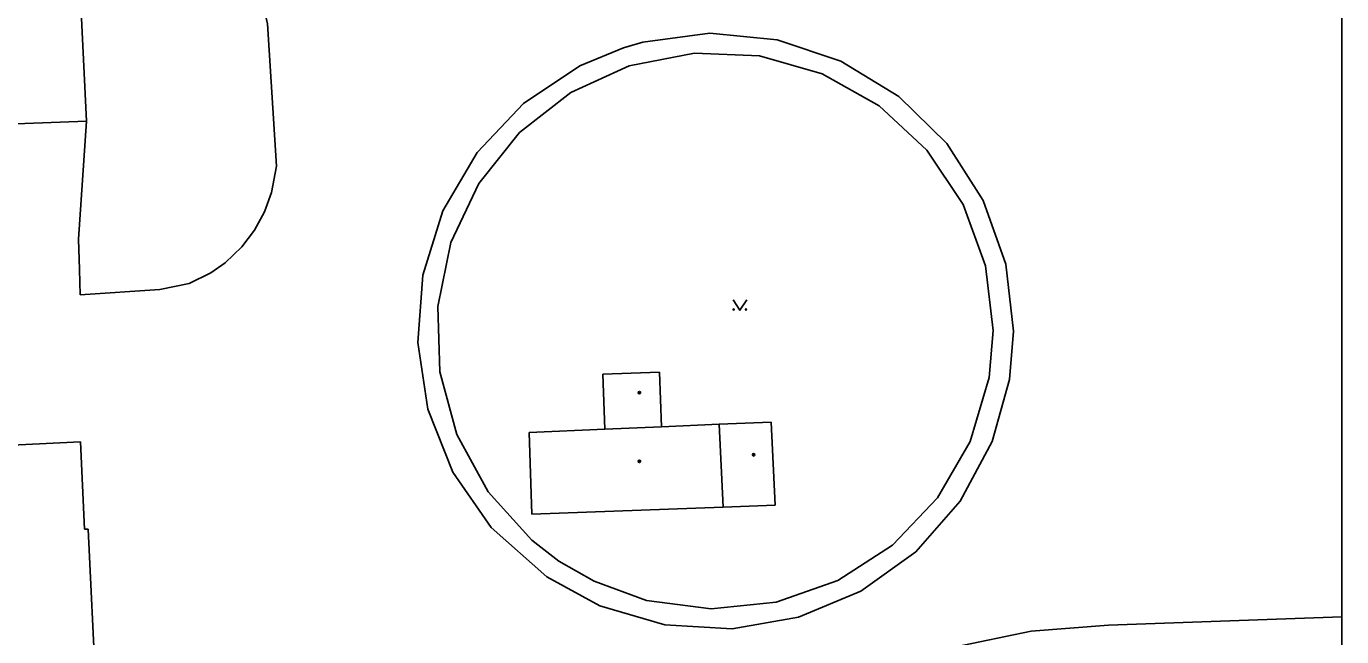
# Model space of a CAD drawing. Extents: x -599951 to -598963, y -1164095 to -1162939.
# Drawn here: x -599059.2 to -598963.2, y -1163116.9 to -1163072.4 of the extents above; entities that cross this region are included whole.
import ezdxf

# ---------------------------------------------------------------- set-up
doc = ezdxf.new("R2010")
doc.units = 0
for name, color, linetype in [('Level 36', 7, 'Continuous'), ('Level 39', 7, 'Continuous'), ('Level 5', 7, 'Continuous'), ('Level 51', 7, 'Continuous'), ('Level 52', 7, 'Continuous'), ('Level 54', 7, 'Continuous'), ('Vrstva 53', 7, 'Continuous')]:
    doc.layers.add(name, color=color, linetype=linetype)

msp = doc.modelspace()

# ---------------------------------------------------------------- linework, layer by layer
at = {"layer": 'Level 36'}
msp.add_lwpolyline([(-599007.64, -1163092.35), (-599007.14, -1163093.1), (-599006.64, -1163092.35)], dxfattribs=at)
for centre in [(-599007.59, -1163093.05), (-599006.691, -1163093.05)]:
    msp.add_circle(centre, 0.05, dxfattribs=at)
at = {"layer": 'Level 39'}
for centre, radius in [((-599014.47, -1163099.12), 0.09), ((-599014.47, -1163099.12), 0.0398), ((-599006.14, -1163103.65), 0.09), ((-599006.14, -1163103.65), 0.0398), ((-599014.47, -1163104.13), 0.09), ((-599014.47, -1163104.13), 0.0398)]:
    msp.add_circle(centre, radius, dxfattribs=at)
at = {"layer": 'Level 5'}
for points in [[(-599070.28, -1163103.43), (-599055.27, -1163102.71)], [(-599055.27, -1163102.71), (-599054.98, -1163109.08)], [(-599054.98, -1163109.08), (-599054.71, -1163109.07)], [(-599054.71, -1163109.07), (-599054.14, -1163120.7)]]:
    msp.add_lwpolyline(points, dxfattribs=at)
at = {"layer": 'Level 51'}
for points in [[(-599054.21, -1163065.64), (-599052.08, -1163065.39), (-599045.31, -1163067.59), (-599043.99, -1163068.33), (-599043.01, -1163069.23), (-599042.29, -1163070.24), (-599041.84, -1163071.27), (-599041.61, -1163072.2), (-599040.97, -1163082.6)], [(-599054.83, -1163079.32), (-599055.4, -1163087.91), (-599055.34, -1163090.12), (-599055.29, -1163091.98)], [(-599040.97, -1163082.6), (-599041.32, -1163084.52)], [(-599041.32, -1163084.52), (-599041.84, -1163085.92), (-599042.56, -1163087.27), (-599043.5, -1163088.48), (-599044.71, -1163089.64)], [(-599055.29, -1163091.98), (-599049.48, -1163091.6), (-599047.33, -1163091.15), (-599045.75, -1163090.38), (-599044.71, -1163089.64)]]:
    msp.add_lwpolyline(points, dxfattribs=at)
at = {"layer": 'Level 52'}
for points in [[(-599055.48, -1163065.78), (-599054.83, -1163079.32)], [(-599054.83, -1163079.32), (-599060.62, -1163079.52)], [(-599017.14, -1163097.78), (-599013.01, -1163097.63)], [(-599016.99, -1163101.79), (-599017.14, -1163097.78)], [(-599013.01, -1163097.63), (-599012.85, -1163101.6)], [(-599022.51, -1163102.02), (-599016.99, -1163101.79)], [(-599016.99, -1163101.79), (-599012.85, -1163101.6)], [(-599012.85, -1163101.6), (-599008.64, -1163101.42)], [(-599008.64, -1163101.42), (-599004.86, -1163101.26)], [(-599008.64, -1163101.42), (-599008.36, -1163107.47)], [(-599004.86, -1163101.26), (-599004.56, -1163107.33)], [(-599022.32, -1163107.99), (-599022.51, -1163102.02)], [(-599008.36, -1163107.47), (-599022.32, -1163107.99)], [(-599004.56, -1163107.33), (-599008.36, -1163107.47)]]:
    msp.add_lwpolyline(points, dxfattribs=at)
at = {"layer": 'Level 54'}
msp.add_line((-598980.23, -1163116.09), (-598963.215, -1163115.469), dxfattribs=at)
for points in [[(-599014.22, -1163073.55), (-599009.33, -1163072.9)], [(-599009.33, -1163072.9), (-599004.43, -1163073.37)], [(-599018.83, -1163075.28), (-599015.64, -1163073.96)], [(-599015.64, -1163073.96), (-599014.22, -1163073.55)], [(-599004.43, -1163073.37), (-598999.76, -1163074.93)], [(-599015.21, -1163075.27), (-599010.46, -1163074.34)], [(-599010.46, -1163074.34), (-599005.7, -1163074.55)], [(-599005.7, -1163074.55), (-599001.13, -1163075.86)], [(-598999.76, -1163074.93), (-598995.55, -1163077.5)], [(-599022.93, -1163078.01), (-599018.83, -1163075.28)], [(-599019.47, -1163077.21), (-599015.21, -1163075.27)], [(-599001.13, -1163075.86), (-598996.98, -1163078.19)], [(-599023.23, -1163080.14), (-599019.47, -1163077.21)], [(-598995.55, -1163077.5), (-598992.04, -1163080.95)], [(-599026.32, -1163081.59), (-599022.93, -1163078.01)], [(-598996.98, -1163078.19), (-598993.49, -1163081.43)], [(-599026.2, -1163083.86), (-599023.23, -1163080.14)], [(-599028.81, -1163085.84), (-599026.32, -1163081.59)], [(-598993.49, -1163081.43), (-598990.85, -1163085.4)], [(-598992.04, -1163080.95), (-598989.39, -1163085.1)], [(-599028.23, -1163088.17), (-599026.2, -1163083.86)], [(-598990.85, -1163085.4), (-598989.21, -1163089.87)], [(-598989.39, -1163085.1), (-598987.74, -1163089.74)], [(-599030.28, -1163090.54), (-599028.81, -1163085.84)], [(-599029.19, -1163092.83), (-599028.23, -1163088.17)], [(-598989.21, -1163089.87), (-598988.65, -1163094.59)], [(-598987.74, -1163089.74), (-598987.18, -1163094.64)], [(-599030.65, -1163095.46), (-599030.28, -1163090.54)], [(-599029.05, -1163097.59), (-599029.19, -1163092.83)], [(-598988.65, -1163094.59), (-598988.94, -1163098.02)], [(-598987.18, -1163094.64), (-598987.47, -1163098.16)], [(-599029.91, -1163100.33), (-599030.65, -1163095.46)], [(-599027.8, -1163102.18), (-599029.05, -1163097.59)], [(-598988.94, -1163098.02), (-598990.32, -1163102.67)], [(-598987.47, -1163098.16), (-598988.73, -1163102.68)], [(-599028.09, -1163104.91), (-599029.91, -1163100.33)], [(-599025.51, -1163106.36), (-599027.8, -1163102.18)], [(-598990.32, -1163102.67), (-598992.72, -1163106.79)], [(-598988.73, -1163102.68), (-598991.06, -1163107.03)], [(-599025.29, -1163108.96), (-599028.09, -1163104.91)], [(-599022.32, -1163109.89), (-599025.51, -1163106.36)], [(-598992.72, -1163106.79), (-598996, -1163110.24)], [(-598991.06, -1163107.03), (-598994.3, -1163110.73)], [(-599021.24, -1163112.56), (-599025.29, -1163108.96)], [(-599020.35, -1163111.41), (-599022.32, -1163109.89)], [(-598996, -1163110.24), (-599000, -1163112.82)], [(-599017.77, -1163112.87), (-599020.35, -1163111.41)], [(-598994.3, -1163110.73), (-598998.3, -1163113.61)], [(-599017.35, -1163114.68), (-599021.24, -1163112.56)], [(-599013.95, -1163114.28), (-599017.77, -1163112.87)], [(-599000, -1163112.82), (-599004.49, -1163114.41)], [(-599009.23, -1163114.9), (-599013.95, -1163114.28)], [(-598998.3, -1163113.61), (-599002.85, -1163115.51)], [(-599012.62, -1163116.07), (-599017.35, -1163114.68)], [(-599004.49, -1163114.41), (-599009.23, -1163114.9)], [(-599007.7, -1163116.35), (-599012.62, -1163116.07)], [(-599002.85, -1163115.51), (-599007.7, -1163116.35)], [(-598985.87, -1163116.53), (-598980.23, -1163116.09)], [(-598991.49, -1163117.68), (-598985.87, -1163116.53)]]:
    msp.add_lwpolyline(points, dxfattribs=at)
at = {"layer": 'Vrstva 53'}
msp.add_lwpolyline([(-599951.125, -1164094.695), (-598963.215, -1164094.695), (-598963.215, -1162939.4), (-599951.125, -1162939.4)], close=True, dxfattribs=at)

doc.saveas('drawing.dxf')
